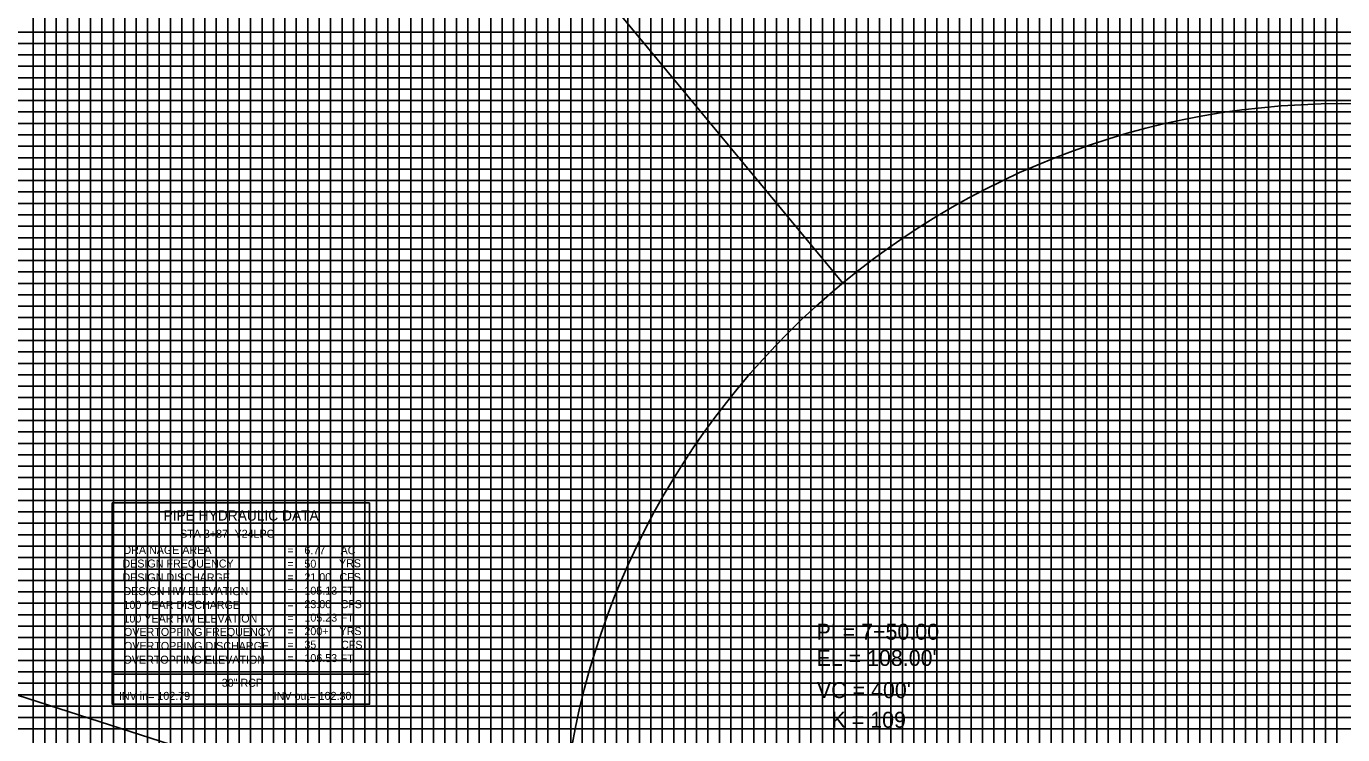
# Model space of a CAD drawing. Extents: x 2345490 to 2436403, y 465165 to 573888.
# Drawn here: x 2411277 to 2411853, y 523438 to 523748 of the extents above; entities that cross this region are included whole.
import ezdxf

# ---------------------------------------------------------------- set-up
doc = ezdxf.new("R2010")
doc.units = 0
for name, color, linetype in [('Old_Level_2', 7, 'Continuous'), ('Old_Level_4', 7, 'Continuous'), ('Old_Level_41', 7, 'Continuous'), ('Old_Level_42', 7, 'Continuous'), ('Old_Level_43', 7, 'Continuous'), ('Old_Level_62', 7, 'Continuous')]:
    doc.layers.add(name, color=color, linetype=linetype)

msp = doc.modelspace()

# ---------------------------------------------------------------- linework, layer by layer
at = {"layer": 'Old_Level_2'}
msp.add_line((2411087.325, 523515.7495), (2411445.325, 523400.394), dxfattribs=at)
at = {"layer": 'Old_Level_4'}
for p, q in [((2411314.85171, 523539.9715), (2411427.35171, 523539.9715)), ((2411314.85171, 523464.9715), (2411314.85171, 523539.9715)), ((2411427.35171, 523539.9715), (2411427.35171, 523464.9715)), ((2411427.35171, 523464.9715), (2411314.85171, 523464.9715))]:
    msp.add_line(p, q, dxfattribs=at)
msp.add_lwpolyline([(2411314.85171, 523464.9715), (2411427.35171, 523464.9715), (2411427.35171, 523451.7565), (2411314.85171, 523451.7565)], close=True, dxfattribs=at)
at = {"layer": 'Old_Level_41'}
for points in [[(2411270.325, 523205.9495), (2411320.325, 523205.9495), (2411320.325, 524230.9495)], [(2411295.325, 524230.9495), (2411295.325, 523205.9495), (2411345.325, 523205.9495), (2411345.325, 524230.9495)], [(2411370.325, 524230.9495), (2411370.325, 523205.9495), (2411420.325, 523205.9495), (2411420.325, 524230.9495)], [(2411395.325, 524230.9495), (2411395.325, 523205.9495), (2411445.325, 523205.9495), (2411445.325, 524230.9495)], [(2411470.325, 524230.9495), (2411470.325, 523205.9495), (2411520.325, 523205.9495), (2411520.325, 524230.9495)], [(2411495.325, 524230.9495), (2411495.325, 523205.9495), (2411545.325, 523205.9495), (2411545.325, 524230.9495)], [(2411570.325, 524230.9495), (2411570.325, 523205.9495), (2411620.325, 523205.9495), (2411620.325, 524230.9495)], [(2411595.325, 524230.9495), (2411595.325, 523205.9495), (2411645.325, 523205.9495), (2411645.325, 524230.9495)], [(2411670.325, 524230.9495), (2411670.325, 523205.9495), (2411720.325, 523205.9495), (2411720.325, 524230.9495)], [(2411695.325, 524230.9495), (2411695.325, 523205.9495), (2411745.325, 523205.9495), (2411745.325, 524230.9495)], [(2411770.325, 524230.9495), (2411770.325, 523205.9495), (2411820.325, 523205.9495), (2411820.325, 524230.9495)], [(2411795.325, 524230.9495), (2411795.325, 523205.9495), (2411845.325, 523205.9495), (2411845.325, 524230.9495)], [(2412345.325, 523730.9495), (2410845.325, 523730.9495), (2410845.325, 523680.9495), (2412345.325, 523680.9495)], [(2412345.325, 523630.9495), (2410845.325, 523630.9495), (2410845.325, 523580.9495), (2412345.325, 523580.9495)], [(2412345.325, 523555.9495), (2410845.325, 523555.9495), (2410845.325, 523605.9495), (2412345.325, 523605.9495)], [(2412345.325, 523530.9495), (2410845.325, 523530.9495), (2410845.325, 523480.9495), (2412345.325, 523480.9495)], [(2412345.325, 523455.9495), (2410845.325, 523455.9495), (2410845.325, 523505.9495), (2412345.325, 523505.9495)]]:
    msp.add_lwpolyline(points, dxfattribs=at)
at = {"layer": 'Old_Level_42'}
msp.add_lwpolyline([(2412345.325, 523655.9495), (2410845.325, 523655.9495), (2410845.325, 523705.9495), (2412345.325, 523705.9495)], dxfattribs=at)
at = {"layer": 'Old_Level_43'}
for points in [[(2411275.325, 523205.9495), (2411280.325, 523205.9495), (2411280.325, 524230.9495)], [(2411285.325, 524230.9495), (2411285.325, 523205.9495), (2411290.325, 523205.9495), (2411290.325, 524230.9495)], [(2411300.325, 524230.9495), (2411300.325, 523205.9495), (2411305.325, 523205.9495), (2411305.325, 524230.9495)], [(2411310.325, 524230.9495), (2411310.325, 523205.9495), (2411315.325, 523205.9495), (2411315.325, 524230.9495)], [(2411325.325, 524230.9495), (2411325.325, 523205.9495), (2411330.325, 523205.9495), (2411330.325, 524230.9495)], [(2411335.325, 524230.9495), (2411335.325, 523205.9495), (2411340.325, 523205.9495), (2411340.325, 524230.9495)], [(2411350.325, 524230.9495), (2411350.325, 523205.9495), (2411355.325, 523205.9495), (2411355.325, 524230.9495)], [(2411360.325, 524230.9495), (2411360.325, 523205.9495), (2411365.325, 523205.9495), (2411365.325, 524230.9495)], [(2411375.325, 524230.9495), (2411375.325, 523205.9495)], [(2411380.325, 524230.9495), (2411380.325, 523205.9495), (2411385.325, 523205.9495), (2411385.325, 524230.9495), (2411390.325, 524230.9495), (2411390.325, 523205.9495), (2411400.325, 523205.9495), (2411400.325, 524230.9495), (2411405.325, 524230.9495), (2411405.325, 523205.9495), (2411410.325, 523205.9495), (2411410.325, 524230.9495), (2411415.325, 524230.9495), (2411415.325, 523205.9495)], [(2411425.325, 523205.9495), (2411425.325, 524230.9495)], [(2411430.325, 524230.9495), (2411430.325, 523205.9495), (2411435.325, 523205.9495), (2411435.325, 524230.9495)], [(2411440.325, 524230.9495), (2411440.325, 523205.9495), (2411450.325, 523205.9495), (2411450.325, 524230.9495)], [(2411455.325, 524230.9495), (2411455.325, 523205.9495), (2411455.325, 523205.9495), (2411460.325, 523205.9495), (2411460.325, 524230.9495)], [(2411465.325, 524230.9495), (2411465.325, 523205.9495), (2411475.325, 523205.9495), (2411475.325, 524230.9495)], [(2411480.325, 524230.9495), (2411480.325, 523205.9495), (2411485.325, 523205.9495), (2411485.325, 524230.9495)], [(2411490.325, 524230.9495), (2411490.325, 523205.9495), (2411500.325, 523205.9495), (2411500.325, 524230.9495)], [(2411505.325, 524230.9495), (2411505.325, 523205.9495), (2411510.325, 523205.9495), (2411510.325, 524230.9495)], [(2411515.325, 524230.9495), (2411515.325, 523205.9495), (2411525.325, 523205.9495), (2411525.325, 524230.9495)], [(2411530.325, 524230.9495), (2411530.325, 523205.9495), (2411535.325, 523205.9495), (2411535.325, 524230.9495)], [(2411540.325, 524230.9495), (2411540.325, 523205.9495), (2411550.325, 523205.9495), (2411550.325, 524230.9495)], [(2411555.325, 524230.9495), (2411555.325, 523205.9495), (2411560.325, 523205.9495), (2411560.325, 524230.9495)], [(2411565.325, 524230.9495), (2411565.325, 523205.9495), (2411575.325, 523205.9495), (2411575.325, 524230.9495)], [(2411580.325, 524230.9495), (2411580.325, 523205.9495), (2411585.325, 523205.9495), (2411585.325, 524230.9495)], [(2411590.325, 524230.9495), (2411590.325, 523205.9495), (2411600.325, 523205.9495), (2411600.325, 524230.9495)], [(2411605.325, 524230.9495), (2411605.325, 523205.9495)], [(2411605.325, 523205.9495), (2411610.325, 523205.9495), (2411610.325, 524230.3495)], [(2411615.325, 524230.3495), (2411615.325, 523205.9495), (2411625.325, 523205.9495), (2411625.325, 524230.9495)], [(2411630.325, 524230.9495), (2411630.325, 523205.9495), (2411635.325, 523205.9495), (2411635.325, 524230.9495)], [(2411640.325, 524230.9495), (2411640.325, 523205.9495), (2411650.325, 523205.9495), (2411650.325, 524230.9495)], [(2411655.325, 524230.9495), (2411655.325, 523205.9495), (2411660.325, 523205.9495), (2411660.325, 524230.9495)], [(2411665.325, 524230.9495), (2411665.325, 523205.9495), (2411675.325, 523205.9495), (2411675.325, 524230.9495)], [(2411680.325, 524230.9495), (2411680.325, 523205.9495), (2411685.325, 523205.9495), (2411685.325, 524230.9495)], [(2411690.325, 524230.9495), (2411690.325, 523205.9495), (2411700.325, 523205.9495), (2411700.325, 524230.9495)], [(2411705.325, 524230.9495), (2411705.325, 523205.9495), (2411710.325, 523205.9495), (2411710.325, 524230.9495)], [(2411715.325, 524230.9495), (2411715.325, 523205.9495), (2411725.325, 523205.9495), (2411725.325, 524230.9495)], [(2411730.325, 524230.9495), (2411730.325, 523205.9495), (2411735.325, 523205.9495), (2411735.325, 524230.9495)], [(2411740.325, 524230.9495), (2411740.325, 523205.9495), (2411750.325, 523205.9495), (2411750.325, 524230.9495)], [(2411755.325, 524230.9495), (2411755.325, 523205.9495), (2411760.325, 523205.9495), (2411760.325, 524230.9495)], [(2411765.325, 524230.9495), (2411765.325, 523205.9495), (2411775.325, 523205.9495), (2411775.325, 524230.9495)], [(2411780.325, 524230.9495), (2411780.325, 523205.9495), (2411785.325, 523205.9495), (2411785.325, 524230.9495)], [(2411790.325, 524230.9495), (2411790.325, 523205.9495), (2411800.325, 523205.9495), (2411800.325, 524230.9495)], [(2411805.325, 524230.9495), (2411805.325, 523205.9495), (2411810.325, 523205.9495), (2411810.325, 524230.9495)], [(2411815.325, 524230.9495), (2411815.325, 523205.9495), (2411825.325, 523205.9495), (2411825.325, 524230.9495)], [(2411830.325, 524230.9495), (2411830.325, 523205.9495), (2411835.325, 523205.9495), (2411835.325, 524230.9495)], [(2411840.325, 524230.9495), (2411840.325, 523205.9495), (2411850.325, 523205.9495), (2411850.325, 524230.9495)], [(2412295.325, 523745.9495), (2410895.325, 523745.9495), (2410895.325, 523740.9495), (2412295.325, 523740.9495)], [(2412295.325, 523735.9495), (2410895.325, 523735.9495), (2410895.325, 523725.9495), (2412295.325, 523725.9495)], [(2412295.325, 523720.9495), (2410895.325, 523720.9495), (2410895.325, 523715.9495), (2412295.325, 523715.9495)], [(2412295.325, 523710.9495), (2410895.325, 523710.9495)], [(2410895.325, 523700.9495), (2412295.325, 523700.9495)], [(2412295.325, 523695.9495), (2410895.325, 523695.9495), (2410895.325, 523690.9495), (2412295.325, 523690.9495)], [(2412295.325, 523685.9495), (2410895.325, 523685.9495), (2410895.325, 523675.9495), (2412295.325, 523675.9495)], [(2412295.325, 523670.9495), (2410895.325, 523670.9495), (2410895.325, 523665.9495), (2412295.325, 523665.9495)], [(2412295.325, 523660.9495), (2410895.325, 523660.9495), (2410895.325, 523650.9495), (2412295.325, 523650.9495)], [(2412295.325, 523645.9495), (2410895.325, 523645.9495), (2410895.325, 523640.9495), (2412295.325, 523640.9495)], [(2412295.325, 523635.9495), (2410895.325, 523635.9495), (2410895.325, 523625.9495), (2412295.325, 523625.9495)], [(2412295.325, 523620.9495), (2410895.325, 523620.9495), (2410895.325, 523615.9495), (2412295.325, 523615.9495)], [(2412295.325, 523610.9495), (2410895.325, 523610.9495), (2410895.325, 523600.9495), (2412295.325, 523600.9495)], [(2412295.325, 523595.9495), (2410895.325, 523595.9495), (2410895.325, 523590.9495), (2412295.325, 523590.9495)], [(2412295.325, 523585.9495), (2410895.325, 523585.9495), (2410895.325, 523575.9495), (2412295.325, 523575.9495)], [(2412295.325, 523570.9495), (2410895.325, 523570.9495), (2410895.325, 523565.9495), (2412295.325, 523565.9495)], [(2412295.325, 523560.9495), (2410895.325, 523560.9495), (2410895.325, 523550.9495), (2412295.325, 523550.9495)], [(2412295.325, 523545.9495), (2410895.325, 523545.9495), (2410895.325, 523540.9495), (2412295.325, 523540.9495)], [(2412295.325, 523535.9495), (2410895.325, 523535.9495), (2410895.325, 523525.9495), (2412295.325, 523525.9495)], [(2412295.325, 523520.9495), (2410895.325, 523520.9495), (2410895.325, 523515.9495), (2412295.325, 523515.9495)], [(2412295.325, 523510.9495), (2410895.325, 523510.9495), (2410895.325, 523500.9495), (2412295.325, 523500.9495)], [(2412295.325, 523495.9495), (2410895.325, 523495.9495), (2410895.325, 523490.9495), (2412295.325, 523490.9495)], [(2412295.325, 523485.9495), (2410895.325, 523485.9495), (2410895.325, 523475.9495), (2412295.325, 523475.9495)], [(2412295.325, 523470.9495), (2410895.325, 523470.9495), (2410895.325, 523465.9495), (2412295.325, 523465.9495)], [(2412295.325, 523460.9495), (2410895.325, 523460.9495), (2410895.325, 523450.9495), (2412295.325, 523450.9495)], [(2412295.325, 523445.9495), (2410895.325, 523445.9495), (2410895.325, 523440.9495), (2412295.325, 523440.9495)]]:
    msp.add_lwpolyline(points, dxfattribs=at)
at = {"layer": 'Old_Level_62'}
msp.add_line((2411634.29674, 523636.10645), (2410433.44219, 525086.84544), dxfattribs=at)
msp.add_circle((2411852.2258, 523372.82877), 341.77216, dxfattribs=at)

# ---------------------------------------------------------------- texts
at = {"layer": 'Old_Level_2'}
for s, height, p in [('PI = 7+50.00', 7.0000005, (2411622.75575, 523480.0155)), ("EL = 108.00'", 7.0000005, (2411622.75575, 523468.54225)), ("VC = 400'", 7.000001, (2411622.95025, 523454.47625)), ('K = 109', 7.000001, (2411629.343, 523441.475))]:
    msp.add_text(s, height=height, dxfattribs=at).set_placement(p)
at = {"layer": 'Old_Level_4'}
for s, height, p in [('PIPE HYDRAULIC DATA', 4.49985, (2411337.25171, 523532.1465)), ('STA 3+87 -Y24LPC-', 3.4998, (2411344.50521, 523524.64625)), ('DRAINAGE AREA', 3.49995, (2411319.75171, 523517.5215)), ('=        ', 3.49995, (2411391.40171, 523517.4215)), ('6.77', 3.49995, (2411398.86221, 523517.42105)), ('AC', 3.49995, (2411414.67671, 523517.4215)), ('DESIGN FREQUENCY', 3.49995, (2411319.30171, 523511.5965)), ('=        ', 3.49995, (2411391.40171, 523511.5215)), ('50', 3.49995, (2411398.86221, 523511.5211)), ('YRS', 3.49995, (2411413.97671, 523511.7215)), ('DESIGN DISCHARGE', 3.49995, (2411319.30171, 523505.5215)), ('=        ', 3.49995, (2411391.40171, 523505.6215)), ('21.00', 3.49995, (2411398.86221, 523505.62115)), ('CFS', 3.49995, (2411414.20171, 523505.6965)), ('DESIGN HW ELEVATION', 3.49995, (2411319.75171, 523499.5215)), ('=        ', 3.49995, (2411391.40171, 523499.7215)), ('105.13', 3.49995, (2411398.86221, 523499.7212)), ('FT', 3.49995, (2411414.67671, 523499.7215)), ('100 YEAR DISCHARGE', 3.49995, (2411319.75171, 523493.5215)), ('=        ', 3.49995, (2411391.40171, 523493.8215)), ('23.00', 3.49995, (2411398.86221, 523493.82125)), ('CFS', 3.49995, (2411414.67671, 523493.8215)), ('100 YEAR HW ELEVATION', 3.49995, (2411319.75171, 523487.5215)), ('=        ', 3.49995, (2411391.40171, 523487.9215)), ('105.23', 3.49995, (2411398.86221, 523487.9213)), ('FT', 3.49995, (2411414.67671, 523487.9215)), ('OVERTOPPING FREQUENCY', 3.49995, (2411319.97671, 523481.6715)), ('=        ', 3.49995, (2411391.40171, 523482.0215)), ('200+', 3.49995, (2411398.86221, 523482.02135)), ('YRS', 3.49995, (2411414.20171, 523482.0715)), ('OVERTOPPING DISCHARGE', 3.49995, (2411319.97671, 523475.5465)), ('=        ', 3.49995, (2411391.40171, 523476.1215)), ('35', 3.49995, (2411398.86221, 523476.1214)), ('CFS', 3.49995, (2411414.90171, 523476.0465)), ('OVERTOPPING ELEVATION', 3.49995, (2411319.75171, 523469.5215)), ('=        ', 3.49995, (2411391.40171, 523470.2215)), ('106.53', 3.49995, (2411398.86221, 523470.22145)), ('FT', 3.49995, (2411414.67671, 523470.0215)), ('30" RCP', 3.4998, (2411362.73571, 523459.43075)), ('INV in= 102.79', 3.4998, (2411317.78421, 523453.6835)), ('INV out= 102.30', 3.4998, (2411385.46096, 523453.6835))]:
    msp.add_text(s, height=height, dxfattribs=at).set_placement(p)

doc.saveas('drawing.dxf')
